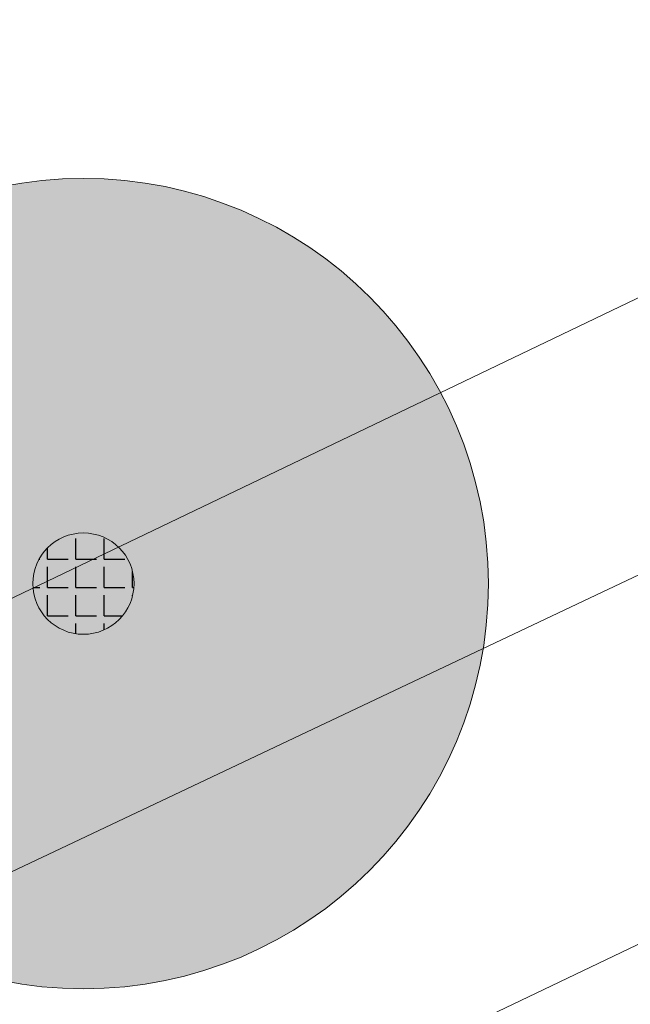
# Model space of a CAD drawing. Header units: metres. Extents: x 163628 to 167676, y 402708 to 405373.
# Tile 888 of 1056: x 166449 to 166452, y 404392 to 404397. Entities that reach past the tile are written whole.
import ezdxf

# ---------------------------------------------------------------- set-up
doc = ezdxf.new("R2010")
doc.units = ezdxf.units.M
doc.layers.get('0').update_dxf_attribs({"lineweight": 25})
for name, color, linetype, lineweight in [('X-CA190022.004-UO-BGT_Ondergrond$0$GE_479_BTDGroenvoorziening_grasenkruida_GEM', 253, 'Continuous', 9), ('X-CA190022.004-UO-BGT_Ondergrond$0$GE_504_WTDWaterloop_sloot_Vlak_GEM', 253, 'Continuous', 9), ('X-CA190022.004-UO-BGT_Ondergrond$0$GE_541_OWTOever_slootkant_Vlak_GEM', 253, 'Continuous', 9), ('X-CA190022.004-UO-DWM_Beplanting$0$B-WE-GR-BOOM-S AFKOMSTIG UIT BGT', 252, 'Continuous', 0), ('X-CA190022.004-UO-KAD_Percelen$0$B-WE-KG-GRENS_PERCEEL-GV', 150, 'Continuous', 9)]:
    doc.layers.add(name, color=color, linetype=linetype, lineweight=lineweight)
doc.layers.add('X-CA190022.004-UO-DWM_Beplanting$0$B-WE-GR-BOOM-S AFKOMSTIG UIT BOMENBESTAND GEMEENTE', color=252, linetype='Continuous')
doc.layers.add('X-CA190022.004-UO-DWM_Beplanting$0$N-GV-GR-GRAS-A-200', color=7, linetype='Continuous')

# ---------------------------------------------------------------- blocks, each defined once
blk = doc.blocks.new('X-CA190022.004-UO-DWM_Beplanting$0$SGR-BOOM_01-SO')
at = {"linetype": 'ByBlock', "lineweight": 18}
h = blk.add_hatch(color=0, dxfattribs=at)
h.dxf.hatch_style = 1
edge = h.paths.add_edge_path()
edge.add_arc((0, 0), 0.25, 0, 360)
at = {"color": 0, "linetype": 'ByBlock', "lineweight": 18}
for radius in [2, 0.25]:
    blk.add_circle((0, 0), radius, dxfattribs=at)
blk = doc.blocks.new('X-CA190022.004-UO-DWM_Beplanting$0$IMGEOBoom')
at = {"transparency": 33554457}
h = blk.add_hatch(color=256, dxfattribs=at)
h.dxf.hatch_style = 1
edge = h.paths.add_edge_path()
edge.add_arc((0, 0), 100, 0, 360)
edge = h.paths.add_edge_path(flags=17)
edge.add_arc((0, 0), 12.5, 0, 360)
h = blk.add_hatch()
h.set_pattern_fill('ANGLE', color=256)
h.set_pattern_definition([(0, (0, 0), (0, 6.985), [5.08, -1.905]), (90, (0, 0), (-6.985, 4e-16), [5.08, -1.905])])
edge = h.paths.add_edge_path(flags=17)
edge.add_arc((0, 0), 12.5, 0, 360)
at = {"layer": 'X-CA190022.004-UO-DWM_Beplanting$0$N-GV-GR-GRAS-A-200'}
h = blk.add_hatch(color=256, dxfattribs=at)
h.dxf.hatch_style = 1
edge = h.paths.add_edge_path(flags=17)
edge.add_arc((0, 0), 12.5, 0, 360)
at = {"xscale": 50, "yscale": 50, "zscale": 50}
blk.add_blockref('X-CA190022.004-UO-DWM_Beplanting$0$SGR-BOOM_01-SO', (0, 0), dxfattribs=at)

msp = doc.modelspace()

# ---------------------------------------------------------------- linework, layer by layer
at = {"layer": 'X-CA190022.004-UO-BGT_Ondergrond$0$GE_479_BTDGroenvoorziening_grasenkruida_GEM', "flags": 128}
msp.add_lwpolyline([(166336.177, 404338.347), (166362.282, 404350.81), (166382.869, 404360.584), (166402.268, 404370.292), (166431.523, 404384.588), (166454.942, 404395.665), (166474.552, 404405.1), (166493.316, 404414.196), (166508.664, 404421.261), (166516.137, 404424.067), (166517.818, 404424.526), (166518.436, 404424.629), (166518.914, 404424.318), (166519.302, 404423.699), (166519.584, 404423.052), (166519.805, 404422.274), (166519.854, 404421.567), (166519.784, 404420.961), (166519.601, 404420.495), (166518.805, 404419.445), (166245.53, 404287.59)], dxfattribs=at)
at = {"layer": 'X-CA190022.004-UO-BGT_Ondergrond$0$GE_504_WTDWaterloop_sloot_Vlak_GEM', "flags": 128}
msp.add_lwpolyline([(166407.05, 404371.045), (166428.029, 404380.867), (166445.596, 404389.392), (166462.548, 404397.491), (166477.241, 404404.696), (166494.1, 404412.446), (166511.445, 404420.645), (166517.603, 404423.205), (166517.96, 404423.222), (166518.342, 404422.847), (166518.525, 404422.287), (166518.599, 404421.927), (166518.476, 404421.395), (166499.287, 404412.353), (166479.949, 404403.194), (166461.055, 404394.342), (166439.438, 404383.807), (166417.612, 404373.31), (166397.017, 404363.305)], dxfattribs=at)
at = {"layer": 'X-CA190022.004-UO-BGT_Ondergrond$0$GE_541_OWTOever_slootkant_Vlak_GEM', "flags": 128}
for points in [[(166336.177, 404338.347), (166362.282, 404350.81), (166382.869, 404360.584), (166402.268, 404370.292), (166431.523, 404384.588), (166454.942, 404395.665), (166474.552, 404405.1), (166493.316, 404414.196), (166508.664, 404421.261), (166516.137, 404424.067), (166517.818, 404424.526), (166518.436, 404424.629), (166518.914, 404424.318), (166519.302, 404423.699), (166519.584, 404423.052), (166519.805, 404422.274), (166519.854, 404421.567), (166519.784, 404420.961), (166519.601, 404420.495), (166518.805, 404419.445)], [(166376.281, 404355.048), (166397.135, 404365.924), (166407.05, 404371.045), (166428.029, 404380.867), (166445.596, 404389.392), (166462.548, 404397.491), (166477.241, 404404.696), (166494.1, 404412.446), (166511.445, 404420.645), (166517.603, 404423.205), (166517.96, 404423.222), (166518.342, 404422.847), (166518.525, 404422.287), (166518.599, 404421.927), (166518.476, 404421.395), (166499.287, 404412.353), (166479.949, 404403.194), (166461.055, 404394.342), (166439.438, 404383.807), (166417.612, 404373.31), (166397.017, 404363.305), (166369.729, 404350.197), (166358.292, 404344.75), (166346.657, 404338.999)]]:
    msp.add_lwpolyline(points, dxfattribs=at)
at = {"layer": 'X-CA190022.004-UO-KAD_Percelen$0$B-WE-KG-GRENS_PERCEEL-GV', "flags": 128}
msp.add_lwpolyline([(166570.024, 404452.16), (166566.281, 404450.347), (166557.729, 404446.204), (166519.676, 404428.189), (166495.615, 404416.798), (166462.856, 404400.844), (166403.983, 404372.633), (166405.703, 404369.055), (166477.921, 404403.62), (166584.681, 404454.717), (166581.36, 404457.652)], close=True, dxfattribs=at)
msp.add_lwpolyline([(166344.579, 404343.815), (166354.738, 404348.675), (166394.97, 404368.314), (166403.983, 404372.633), (166462.856, 404400.844), (166495.615, 404416.798), (166519.676, 404428.189), (166557.729, 404446.204)], dxfattribs=at)

# ---------------------------------------------------------------- block references
at = {"layer": 'X-CA190022.004-UO-DWM_Beplanting$0$B-WE-GR-BOOM-S AFKOMSTIG UIT BGT', "xscale": 0.02, "yscale": 0.02, "zscale": 0.02}
msp.add_blockref('X-CA190022.004-UO-DWM_Beplanting$0$IMGEOBoom', (166449.234, 404394.219), dxfattribs=at)
at = {"layer": 'X-CA190022.004-UO-DWM_Beplanting$0$B-WE-GR-BOOM-S AFKOMSTIG UIT BOMENBESTAND GEMEENTE', "xscale": 0.02, "yscale": 0.02, "zscale": 0.02}
msp.add_blockref('X-CA190022.004-UO-DWM_Beplanting$0$IMGEOBoom', (166449.234, 404394.219), dxfattribs=at)

doc.saveas('drawing.dxf')
